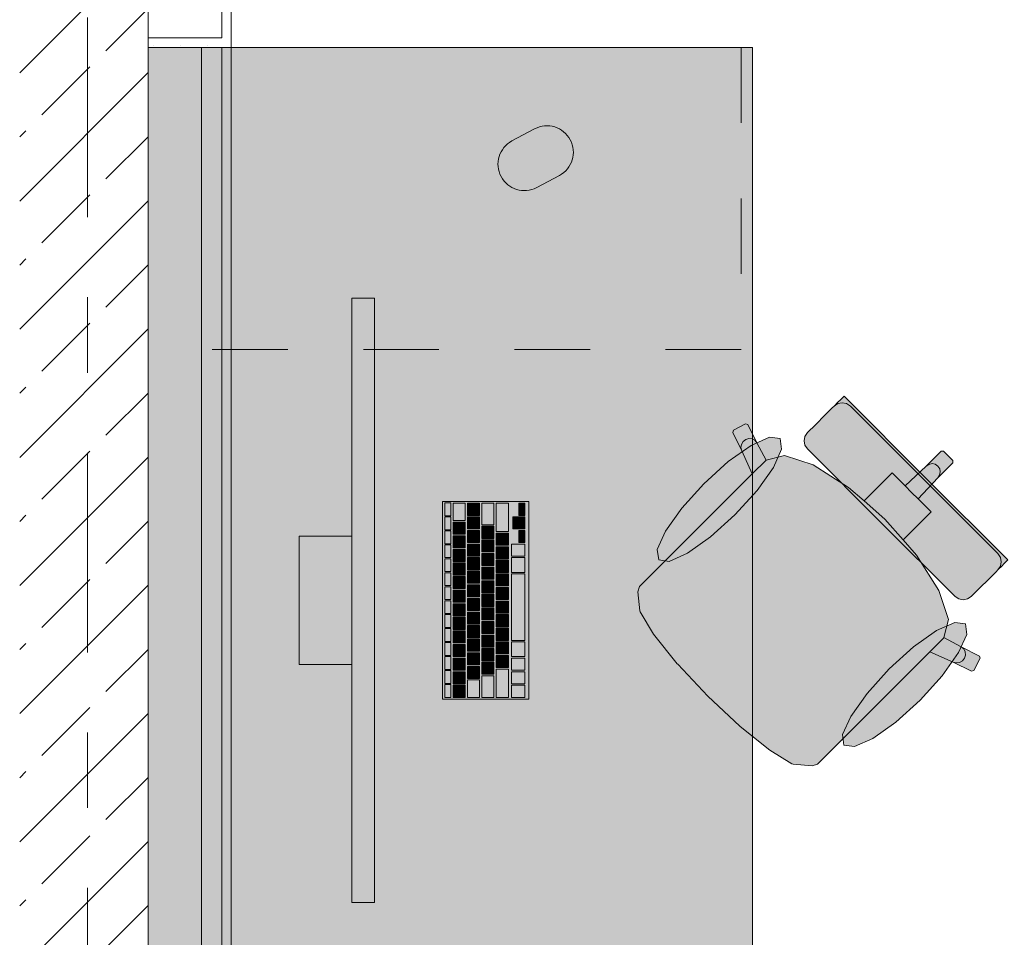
# Model space of a CAD drawing. Header units: metres. Extents: x -3.6 to 85.2, y -11 to 16.8.
# Tile 483 of 508: x 50.8 to 52.1, y 11.5 to 12.7. Entities that reach past the tile are written whole.
import ezdxf

# ---------------------------------------------------------------- set-up
doc = ezdxf.new("R2010")
doc.units = ezdxf.units.M
doc.header["$MEASUREMENT"] = 0
doc.linetypes.add('Strichlinie doppelt', pattern=[0.546806, 0.264583, -0.105833, 0.070556, -0.105833])
doc.linetypes.add('Strichlinie eng', pattern=[0.115, 0.075, -0.04])
for name, color, linetype in [('451 - Universal.Achsen Raster', 7, 'Continuous'), ('605 - Struktur.Wand Innen', 7, 'Continuous'), ('701 - Einrichtung.Möbel', 7, 'Continuous'), ('Neubau_606 - Struktur.Wand Innen Ausbau', 7, 'Continuous'), ('Neubau_653 - Abdeckung.TB Verkofferung', 7, 'Continuous')]:
    doc.layers.add(name, color=color, linetype=linetype)
pattern_1 = [(45, (0, 0), (-0.01767767, 0.01767767), [0, -0.025])]

msp = doc.modelspace()

# ---------------------------------------------------------------- hatches: boundary and pattern name
at = {"layer": '605 - Struktur.Wand Innen', "linetype": 'Continuous', "lineweight": 0, "true_color": 0x000000}
h = msp.add_hatch(dxfattribs=at)
h.set_pattern_fill('Beton__Stahlbeton_0001', color=18, style=0, pattern_type=2)
h.set_pattern_definition([(45, (0, 0), (-0.08485281, 0.08485281), []), (45, (-0.04243, 0.04243), (-0.08485281, 0.08485281), [0.09, -0.03])])
h.paths.add_polyline_path([(50.84, 8.5), (51.01, 8.5), (51.01, 13), (50.84, 13)])
at = {"layer": '701 - Einrichtung.Möbel', "linetype": 'Continuous', "lineweight": 0, "true_color": 0x3a3a3a}
for points in [[(51.01, 10.69), (53.21, 10.69), (53.21, 11.49), (51.81, 11.49), (51.81, 12.69), (51.01, 12.69)], [(51.5066, 12.5741), (51.4916, 12.5661, 0.994302), (51.5244, 12.5043), (51.5544, 12.5203, 1), (51.5216, 12.5821)], [(51.3099, 11.5578), (51.3099, 12.3578), (51.2799, 12.3578), (51.2799, 11.5578)], [(51.883, 12.1582), (51.9806, 12.0606), (52.0397, 12.1197), (51.9313, 12.2282), (51.926, 12.2229), (51.9236, 12.2205), (51.9181, 12.215), (51.9156, 12.2125), (51.9085, 12.2054), (51.8911, 12.188), (51.8853, 12.1822), (51.8829, 12.1798), (51.8796, 12.1749), (51.8784, 12.169), (51.8796, 12.1632)], [(51.6969, 12.0123), (51.6775, 11.9928), (51.6607, 11.9761), (51.6584, 11.9691), (51.6608, 11.9439), (51.6614, 11.9424), (51.6792, 11.913), (51.7106, 11.8739), (51.7111, 11.8733), (51.7509, 11.8309), (52.0691, 12.1491), (52.0629, 12.1553), (52.0597, 12.1552), (52.0398, 12.1353), (52.012, 12.1093), (51.9948, 12.1265), (51.9787, 12.1104), (51.9578, 12.0895), (51.9373, 12.1074), (51.8906, 12.137), (51.8523, 12.1497), (51.8284, 12.1436), (51.816, 12.1663), (51.804, 12.1907), (51.801, 12.1916), (51.7849, 12.1831), (51.7839, 12.1801), (51.7959, 12.1558), (51.8097, 12.1251)], [(51.7456, 12.1122), (51.7164, 12.0799), (51.6948, 12.0494), (51.6841, 12.0252), (51.6859, 12.0112), (51.6999, 12.0094), (51.724, 12.0201), (51.7546, 12.0417), (51.7869, 12.0709), (51.8161, 12.1032), (51.8377, 12.1338), (51.8484, 12.1579), (51.8466, 12.1719), (51.8326, 12.1737), (51.8085, 12.163), (51.7779, 12.1414)], [(51.9323, 11.7769), (52.045, 11.8897), (52.0758, 11.8759), (52.1001, 11.8639), (52.1031, 11.8649), (52.1116, 11.881), (52.1106, 11.884), (52.0863, 11.896), (52.0636, 11.9084), (52.0697, 11.9323), (52.057, 11.9706), (52.0274, 12.0174), (52.0095, 12.0378), (52.0304, 12.0587), (52.0465, 12.0749), (52.0293, 12.092), (52.0553, 12.1198), (52.0752, 12.1397), (52.0753, 12.1429), (52.0691, 12.1491), (51.7509, 11.8309), (51.7933, 11.7911), (51.7939, 11.7907), (51.833, 11.7592), (51.8624, 11.7414), (51.8639, 11.7408), (51.8891, 11.7384), (51.8961, 11.7407), (51.9128, 11.7575)], [(52.0782, 11.963), (52.0832, 11.9596), (52.089, 11.9585), (52.0949, 11.9596), (52.0998, 11.9629), (52.1022, 11.9653), (52.108, 11.9711), (52.1254, 11.9885), (52.1325, 11.9956), (52.135, 11.9981), (52.1405, 12.0036), (52.1429, 12.006), (52.1482, 12.0113), (52.0397, 12.1197), (51.9806, 12.0606)], [(51.5139, 11.8268), (51.5139, 12.0888), (51.3999, 12.0888), (51.3999, 11.8268)], [(51.4109, 12.0783), (51.4109, 12.0866), (51.4107, 12.0868), (51.4031, 12.0868), (51.4029, 12.0866), (51.4029, 12.07), (51.4031, 12.0698), (51.4107, 12.0698), (51.4109, 12.07)], [(51.4299, 12.0748), (51.4299, 12.0861), (51.4297, 12.0863), (51.4141, 12.0863), (51.4139, 12.0861), (51.4139, 12.0635), (51.4141, 12.0633), (51.4297, 12.0633), (51.4299, 12.0635)], [(51.4489, 12.0783), (51.4489, 12.0861), (51.4487, 12.0863), (51.4331, 12.0863), (51.4329, 12.0861), (51.4329, 12.0705), (51.4331, 12.0703), (51.4487, 12.0703), (51.4489, 12.0705)], [(51.4679, 12.0721), (51.4679, 12.0861), (51.4677, 12.0863), (51.4521, 12.0863), (51.4519, 12.0861), (51.4519, 12.058), (51.4521, 12.0578), (51.4677, 12.0578), (51.4679, 12.058)], [(51.4869, 12.0676), (51.4869, 12.0861), (51.4867, 12.0863), (51.4711, 12.0863), (51.4709, 12.0861), (51.4709, 12.049), (51.4711, 12.0488), (51.4867, 12.0488), (51.4869, 12.049)], [(51.5089, 12.0783), (51.5089, 12.0861), (51.5087, 12.0863), (51.5011, 12.0863), (51.5009, 12.0861), (51.5009, 12.0705), (51.5011, 12.0703), (51.5087, 12.0703), (51.5089, 12.0705)], [(51.4109, 12.0598), (51.4109, 12.0681), (51.4107, 12.0683), (51.4031, 12.0683), (51.4029, 12.0681), (51.4029, 12.0515), (51.4031, 12.0513), (51.4107, 12.0513), (51.4109, 12.0515)], [(51.4299, 12.0533), (51.4299, 12.0611), (51.4297, 12.0613), (51.4141, 12.0613), (51.4139, 12.0611), (51.4139, 12.0455), (51.4141, 12.0453), (51.4297, 12.0453), (51.4299, 12.0455)], [(51.4489, 12.0603), (51.4489, 12.0681), (51.4487, 12.0683), (51.4331, 12.0683), (51.4329, 12.0681), (51.4329, 12.0525), (51.4331, 12.0523), (51.4487, 12.0523), (51.4489, 12.0525)], [(51.5009, 12.0603), (51.5009, 12.0681), (51.5007, 12.0683), (51.4931, 12.0683), (51.4929, 12.0681), (51.4929, 12.0525), (51.4931, 12.0523), (51.5007, 12.0523), (51.5009, 12.0525)], [(51.5089, 12.0603), (51.5089, 12.0681), (51.5087, 12.0683), (51.5011, 12.0683), (51.5009, 12.0681), (51.5009, 12.0525), (51.5011, 12.0523), (51.5087, 12.0523), (51.5089, 12.0525)], [(51.4109, 12.0413), (51.4109, 12.0496), (51.4107, 12.0498), (51.4031, 12.0498), (51.4029, 12.0496), (51.4029, 12.033), (51.4031, 12.0328), (51.4107, 12.0328), (51.4109, 12.033)], [(51.4489, 12.0423), (51.4489, 12.0501), (51.4487, 12.0503), (51.4331, 12.0503), (51.4329, 12.0501), (51.4329, 12.0345), (51.4331, 12.0343), (51.4487, 12.0343), (51.4489, 12.0345)], [(51.4679, 12.0478), (51.4679, 12.0556), (51.4677, 12.0558), (51.4521, 12.0558), (51.4519, 12.0556), (51.4519, 12.04), (51.4521, 12.0398), (51.4677, 12.0398), (51.4679, 12.04)], [(51.4869, 12.0388), (51.4869, 12.0466), (51.4867, 12.0468), (51.4711, 12.0468), (51.4709, 12.0466), (51.4709, 12.031), (51.4711, 12.0308), (51.4867, 12.0308), (51.4869, 12.031)], [(51.5089, 12.0423), (51.5089, 12.0501), (51.5087, 12.0503), (51.5011, 12.0503), (51.5009, 12.0501), (51.5009, 12.0345), (51.5011, 12.0343), (51.5087, 12.0343), (51.5089, 12.0345)], [(51.2799, 12.0428), (51.2099, 12.0428), (51.2099, 11.8728), (51.2799, 11.8728)], [(51.4109, 12.0228), (51.4109, 12.0311), (51.4107, 12.0313), (51.4031, 12.0313), (51.4029, 12.0311), (51.4029, 12.0145), (51.4031, 12.0143), (51.4107, 12.0143), (51.4109, 12.0145)], [(51.4299, 12.0353), (51.4299, 12.0431), (51.4297, 12.0433), (51.4141, 12.0433), (51.4139, 12.0431), (51.4139, 12.0275), (51.4141, 12.0273), (51.4297, 12.0273), (51.4299, 12.0275)], [(51.4489, 12.0243), (51.4489, 12.0321), (51.4487, 12.0323), (51.4331, 12.0323), (51.4329, 12.0321), (51.4329, 12.0165), (51.4331, 12.0163), (51.4487, 12.0163), (51.4489, 12.0165)], [(51.4679, 12.0298), (51.4679, 12.0376), (51.4677, 12.0378), (51.4521, 12.0378), (51.4519, 12.0376), (51.4519, 12.022), (51.4521, 12.0218), (51.4677, 12.0218), (51.4679, 12.022)], [(51.5089, 12.0243), (51.5089, 12.0321), (51.5087, 12.0323), (51.4911, 12.0323), (51.4909, 12.0321), (51.4909, 12.0165), (51.4911, 12.0163), (51.5087, 12.0163), (51.5089, 12.0165)], [(51.4299, 12.0173), (51.4299, 12.0251), (51.4297, 12.0253), (51.4141, 12.0253), (51.4139, 12.0251), (51.4139, 12.0095), (51.4141, 12.0093), (51.4297, 12.0093), (51.4299, 12.0095)], [(51.4679, 12.0118), (51.4679, 12.0196), (51.4677, 12.0198), (51.4521, 12.0198), (51.4519, 12.0196), (51.4519, 12.004), (51.4521, 12.0038), (51.4677, 12.0038), (51.4679, 12.004)], [(51.4869, 12.0208), (51.4869, 12.0286), (51.4867, 12.0288), (51.4711, 12.0288), (51.4709, 12.0286), (51.4709, 12.013), (51.4711, 12.0128), (51.4867, 12.0128), (51.4869, 12.013)], [(51.4109, 12.0043), (51.4109, 12.0126), (51.4107, 12.0128), (51.4031, 12.0128), (51.4029, 12.0126), (51.4029, 11.996), (51.4031, 11.9958), (51.4107, 11.9958), (51.4109, 11.996)], [(51.4299, 11.9993), (51.4299, 12.0071), (51.4297, 12.0073), (51.4141, 12.0073), (51.4139, 12.0071), (51.4139, 11.9915), (51.4141, 11.9913), (51.4297, 11.9913), (51.4299, 11.9915)], [(51.4489, 12.0063), (51.4489, 12.0141), (51.4487, 12.0143), (51.4331, 12.0143), (51.4329, 12.0141), (51.4329, 11.9985), (51.4331, 11.9983), (51.4487, 11.9983), (51.4489, 11.9985)], [(51.4869, 12.0028), (51.4869, 12.0106), (51.4867, 12.0108), (51.4711, 12.0108), (51.4709, 12.0106), (51.4709, 11.995), (51.4711, 11.9948), (51.4867, 11.9948), (51.4869, 11.995)], [(51.5089, 12.0046), (51.5089, 12.0141), (51.5087, 12.0143), (51.4911, 12.0143), (51.4909, 12.0141), (51.4909, 11.995), (51.4911, 11.9948), (51.5087, 11.9948), (51.5089, 11.995)], [(51.4109, 11.9858), (51.4109, 11.9941), (51.4107, 11.9943), (51.4031, 11.9943), (51.4029, 11.9941), (51.4029, 11.9775), (51.4031, 11.9773), (51.4107, 11.9773), (51.4109, 11.9775)], [(51.4489, 11.9883), (51.4489, 11.9961), (51.4487, 11.9963), (51.4331, 11.9963), (51.4329, 11.9961), (51.4329, 11.9805), (51.4331, 11.9803), (51.4487, 11.9803), (51.4489, 11.9805)], [(51.4679, 11.9938), (51.4679, 12.0016), (51.4677, 12.0018), (51.4521, 12.0018), (51.4519, 12.0016), (51.4519, 11.986), (51.4521, 11.9858), (51.4677, 11.9858), (51.4679, 11.986)], [(51.4869, 11.9848), (51.4869, 11.9926), (51.4867, 11.9928), (51.4711, 11.9928), (51.4709, 11.9926), (51.4709, 11.977), (51.4711, 11.9768), (51.4867, 11.9768), (51.4869, 11.977)], [(51.5089, 11.9488), (51.5089, 11.9926), (51.5087, 11.9928), (51.4911, 11.9928), (51.4909, 11.9926), (51.4909, 11.905), (51.4911, 11.9048), (51.5087, 11.9048), (51.5089, 11.905)], [(51.4299, 11.9813), (51.4299, 11.9891), (51.4297, 11.9893), (51.4141, 11.9893), (51.4139, 11.9891), (51.4139, 11.9735), (51.4141, 11.9733), (51.4297, 11.9733), (51.4299, 11.9735)], [(51.4679, 11.9758), (51.4679, 11.9836), (51.4677, 11.9838), (51.4521, 11.9838), (51.4519, 11.9836), (51.4519, 11.968), (51.4521, 11.9678), (51.4677, 11.9678), (51.4679, 11.968)], [(51.4109, 11.9673), (51.4109, 11.9756), (51.4107, 11.9758), (51.4031, 11.9758), (51.4029, 11.9756), (51.4029, 11.959), (51.4031, 11.9588), (51.4107, 11.9588), (51.4109, 11.959)], [(51.4299, 11.9633), (51.4299, 11.9711), (51.4297, 11.9713), (51.4141, 11.9713), (51.4139, 11.9711), (51.4139, 11.9555), (51.4141, 11.9553), (51.4297, 11.9553), (51.4299, 11.9555)], [(51.4489, 11.9703), (51.4489, 11.9781), (51.4487, 11.9783), (51.4331, 11.9783), (51.4329, 11.9781), (51.4329, 11.9625), (51.4331, 11.9623), (51.4487, 11.9623), (51.4489, 11.9625)], [(51.4679, 11.9578), (51.4679, 11.9656), (51.4677, 11.9658), (51.4521, 11.9658), (51.4519, 11.9656), (51.4519, 11.95), (51.4521, 11.9498), (51.4677, 11.9498), (51.4679, 11.95)], [(51.4869, 11.9668), (51.4869, 11.9746), (51.4867, 11.9748), (51.4711, 11.9748), (51.4709, 11.9746), (51.4709, 11.959), (51.4711, 11.9588), (51.4867, 11.9588), (51.4869, 11.959)], [(51.4109, 11.9488), (51.4109, 11.9571), (51.4107, 11.9573), (51.4031, 11.9573), (51.4029, 11.9571), (51.4029, 11.9405), (51.4031, 11.9403), (51.4107, 11.9403), (51.4109, 11.9405)], [(51.4299, 11.9453), (51.4299, 11.9531), (51.4297, 11.9533), (51.4141, 11.9533), (51.4139, 11.9531), (51.4139, 11.9375), (51.4141, 11.9373), (51.4297, 11.9373), (51.4299, 11.9375)], [(51.4489, 11.9523), (51.4489, 11.9601), (51.4487, 11.9603), (51.4331, 11.9603), (51.4329, 11.9601), (51.4329, 11.9445), (51.4331, 11.9443), (51.4487, 11.9443), (51.4489, 11.9445)], [(51.4869, 11.9488), (51.4869, 11.9566), (51.4867, 11.9568), (51.4711, 11.9568), (51.4709, 11.9566), (51.4709, 11.941), (51.4711, 11.9408), (51.4867, 11.9408), (51.4869, 11.941)], [(51.4489, 11.9343), (51.4489, 11.9421), (51.4487, 11.9423), (51.4331, 11.9423), (51.4329, 11.9421), (51.4329, 11.9265), (51.4331, 11.9263), (51.4487, 11.9263), (51.4489, 11.9265)], [(51.4679, 11.9398), (51.4679, 11.9476), (51.4677, 11.9478), (51.4521, 11.9478), (51.4519, 11.9476), (51.4519, 11.932), (51.4521, 11.9318), (51.4677, 11.9318), (51.4679, 11.932)], [(51.4109, 11.9303), (51.4109, 11.9386), (51.4107, 11.9388), (51.4031, 11.9388), (51.4029, 11.9386), (51.4029, 11.922), (51.4031, 11.9218), (51.4107, 11.9218), (51.4109, 11.922)], [(51.4299, 11.9273), (51.4299, 11.9351), (51.4297, 11.9353), (51.4141, 11.9353), (51.4139, 11.9351), (51.4139, 11.9195), (51.4141, 11.9193), (51.4297, 11.9193), (51.4299, 11.9195)], [(51.4679, 11.9218), (51.4679, 11.9296), (51.4677, 11.9298), (51.4521, 11.9298), (51.4519, 11.9296), (51.4519, 11.914), (51.4521, 11.9138), (51.4677, 11.9138), (51.4679, 11.914)], [(51.4869, 11.9308), (51.4869, 11.9386), (51.4867, 11.9388), (51.4711, 11.9388), (51.4709, 11.9386), (51.4709, 11.923), (51.4711, 11.9228), (51.4867, 11.9228), (51.4869, 11.923)], [(52.0322, 11.8256), (52.0614, 11.8579), (52.083, 11.8885), (52.0937, 11.9126), (52.0919, 11.9266), (52.0779, 11.9284), (52.0538, 11.9177), (52.0232, 11.8961), (51.9909, 11.8669), (51.9617, 11.8346), (51.9401, 11.804), (51.9294, 11.7799), (51.9312, 11.7659), (51.9452, 11.7641), (51.9694, 11.7748), (51.9999, 11.7964)], [(51.4109, 11.9118), (51.4109, 11.9201), (51.4107, 11.9203), (51.4031, 11.9203), (51.4029, 11.9201), (51.4029, 11.9035), (51.4031, 11.9033), (51.4107, 11.9033), (51.4109, 11.9035)], [(51.4299, 11.9093), (51.4299, 11.9171), (51.4297, 11.9173), (51.4141, 11.9173), (51.4139, 11.9171), (51.4139, 11.9015), (51.4141, 11.9013), (51.4297, 11.9013), (51.4299, 11.9015)], [(51.4489, 11.9163), (51.4489, 11.9241), (51.4487, 11.9243), (51.4331, 11.9243), (51.4329, 11.9241), (51.4329, 11.9085), (51.4331, 11.9083), (51.4487, 11.9083), (51.4489, 11.9085)], [(51.4869, 11.9128), (51.4869, 11.9206), (51.4867, 11.9208), (51.4711, 11.9208), (51.4709, 11.9206), (51.4709, 11.905), (51.4711, 11.9048), (51.4867, 11.9048), (51.4869, 11.905)], [(51.4109, 11.8933), (51.4109, 11.9016), (51.4107, 11.9018), (51.4031, 11.9018), (51.4029, 11.9016), (51.4029, 11.885), (51.4031, 11.8848), (51.4107, 11.8848), (51.4109, 11.885)], [(51.4489, 11.8983), (51.4489, 11.9061), (51.4487, 11.9063), (51.4331, 11.9063), (51.4329, 11.9061), (51.4329, 11.8905), (51.4331, 11.8903), (51.4487, 11.8903), (51.4489, 11.8905)], [(51.4679, 11.9038), (51.4679, 11.9116), (51.4677, 11.9118), (51.4521, 11.9118), (51.4519, 11.9116), (51.4519, 11.896), (51.4521, 11.8958), (51.4677, 11.8958), (51.4679, 11.896)], [(51.4869, 11.8948), (51.4869, 11.9026), (51.4867, 11.9028), (51.4711, 11.9028), (51.4709, 11.9026), (51.4709, 11.887), (51.4711, 11.8868), (51.4867, 11.8868), (51.4869, 11.887)], [(51.5089, 11.8931), (51.5089, 11.9026), (51.5087, 11.9028), (51.4911, 11.9028), (51.4909, 11.9026), (51.4909, 11.8835), (51.4911, 11.8833), (51.5087, 11.8833), (51.5089, 11.8835)], [(51.4299, 11.8913), (51.4299, 11.8991), (51.4297, 11.8993), (51.4141, 11.8993), (51.4139, 11.8991), (51.4139, 11.8835), (51.4141, 11.8833), (51.4297, 11.8833), (51.4299, 11.8835)], [(51.4489, 11.8803), (51.4489, 11.8881), (51.4487, 11.8883), (51.4331, 11.8883), (51.4329, 11.8881), (51.4329, 11.8725), (51.4331, 11.8723), (51.4487, 11.8723), (51.4489, 11.8725)], [(51.4679, 11.8858), (51.4679, 11.8936), (51.4677, 11.8938), (51.4521, 11.8938), (51.4519, 11.8936), (51.4519, 11.878), (51.4521, 11.8778), (51.4677, 11.8778), (51.4679, 11.878)], [(51.4109, 11.8748), (51.4109, 11.8831), (51.4107, 11.8833), (51.4031, 11.8833), (51.4029, 11.8831), (51.4029, 11.8665), (51.4031, 11.8663), (51.4107, 11.8663), (51.4109, 11.8665)], [(51.4299, 11.8733), (51.4299, 11.8811), (51.4297, 11.8813), (51.4141, 11.8813), (51.4139, 11.8811), (51.4139, 11.8655), (51.4141, 11.8653), (51.4297, 11.8653), (51.4299, 11.8655)], [(51.4679, 11.8678), (51.4679, 11.8756), (51.4677, 11.8758), (51.4521, 11.8758), (51.4519, 11.8756), (51.4519, 11.86), (51.4521, 11.8598), (51.4677, 11.8598), (51.4679, 11.86)], [(51.4869, 11.8768), (51.4869, 11.8846), (51.4867, 11.8848), (51.4711, 11.8848), (51.4709, 11.8846), (51.4709, 11.869), (51.4711, 11.8688), (51.4867, 11.8688), (51.4869, 11.869)], [(51.5089, 11.8733), (51.5089, 11.8811), (51.5087, 11.8813), (51.4911, 11.8813), (51.4909, 11.8811), (51.4909, 11.8655), (51.4911, 11.8653), (51.5087, 11.8653), (51.5089, 11.8655)], [(51.4109, 11.8563), (51.4109, 11.8646), (51.4107, 11.8648), (51.4031, 11.8648), (51.4029, 11.8646), (51.4029, 11.848), (51.4031, 11.8478), (51.4107, 11.8478), (51.4109, 11.848)], [(51.4299, 11.8553), (51.4299, 11.8631), (51.4297, 11.8633), (51.4141, 11.8633), (51.4139, 11.8631), (51.4139, 11.8475), (51.4141, 11.8473), (51.4297, 11.8473), (51.4299, 11.8475)], [(51.4489, 11.8623), (51.4489, 11.8701), (51.4487, 11.8703), (51.4331, 11.8703), (51.4329, 11.8701), (51.4329, 11.8545), (51.4331, 11.8543), (51.4487, 11.8543), (51.4489, 11.8545)], [(51.4869, 11.8481), (51.4869, 11.8666), (51.4867, 11.8668), (51.4711, 11.8668), (51.4709, 11.8666), (51.4709, 11.8295), (51.4711, 11.8293), (51.4867, 11.8293), (51.4869, 11.8295)], [(51.5089, 11.8553), (51.5089, 11.8631), (51.5087, 11.8633), (51.4911, 11.8633), (51.4909, 11.8631), (51.4909, 11.8475), (51.4911, 11.8473), (51.5087, 11.8473), (51.5089, 11.8475)], [(51.4489, 11.8408), (51.4489, 11.8521), (51.4487, 11.8523), (51.4331, 11.8523), (51.4329, 11.8521), (51.4329, 11.8295), (51.4331, 11.8293), (51.4487, 11.8293), (51.4489, 11.8295)], [(51.4679, 11.8436), (51.4679, 11.8576), (51.4677, 11.8578), (51.4521, 11.8578), (51.4519, 11.8576), (51.4519, 11.8295), (51.4521, 11.8293), (51.4677, 11.8293), (51.4679, 11.8295)], [(51.4109, 11.8378), (51.4109, 11.8461), (51.4107, 11.8463), (51.4031, 11.8463), (51.4029, 11.8461), (51.4029, 11.8295), (51.4031, 11.8293), (51.4107, 11.8293), (51.4109, 11.8295)], [(51.4299, 11.8373), (51.4299, 11.8451), (51.4297, 11.8453), (51.4141, 11.8453), (51.4139, 11.8451), (51.4139, 11.8295), (51.4141, 11.8293), (51.4297, 11.8293), (51.4299, 11.8295)], [(51.5089, 11.8373), (51.5089, 11.8451), (51.5087, 11.8453), (51.4911, 11.8453), (51.4909, 11.8451), (51.4909, 11.8295), (51.4911, 11.8293), (51.5087, 11.8293), (51.5089, 11.8295)]]:
    msp.add_hatch(color=250, dxfattribs=at).paths.add_polyline_path(points)
at = {"layer": 'Neubau_606 - Struktur.Wand Innen Ausbau', "linetype": 'Continuous', "lineweight": 0, "true_color": 0x000000}
h = msp.add_hatch(dxfattribs=at)
h.set_pattern_fill('Gips_0001', color=18, style=0, pattern_type=2)
h.set_pattern_definition(pattern_1)
h.paths.add_polyline_path([(51.12, 12.7025), (51.12, 13.445), (51.1075, 13.445), (51.1075, 12.7025)])
h = msp.add_hatch(dxfattribs=at)
h.set_pattern_fill('Gips_0001', color=18, style=0, pattern_type=2)
h.set_pattern_definition(pattern_1)
h.paths.add_polyline_path([(51.1075, 12.7025), (51.01, 12.7025), (51.01, 12.69), (51.1075, 12.69)])
h = msp.add_hatch(dxfattribs=at)
h.set_pattern_fill('Gips_0001', color=18, style=0, pattern_type=2)
h.set_pattern_definition(pattern_1)
h.paths.add_polyline_path([(51.1075, 12.7025), (51.1075, 12.69), (51.12, 12.69)])
h = msp.add_hatch(dxfattribs=at)
h.set_pattern_fill('Gips_0001', color=18, style=0, pattern_type=2)
h.set_pattern_definition(pattern_1)
h.paths.add_polyline_path([(51.1075, 12.7025), (51.12, 12.69), (51.12, 12.7025)])
at = {"layer": 'Neubau_653 - Abdeckung.TB Verkofferung', "linetype": 'Continuous', "lineweight": 0, "true_color": 0x000000}
h = msp.add_hatch(dxfattribs=at)
h.set_pattern_fill('Gips_0001', color=18, style=0, pattern_type=2)
h.set_pattern_definition(pattern_1)
h.paths.add_polyline_path([(51.12, 8.6495), (51.12, 12.69), (51.1075, 12.69), (51.1075, 8.6495)])

# ---------------------------------------------------------------- linework, layer by layer
at = {"layer": '451 - Universal.Achsen Raster', "color": 160, "linetype": 'Strichlinie doppelt', "lineweight": 9, "true_color": 0x3232ff}
msp.add_line((50.93, -10.585), (50.93, 16.355), dxfattribs=at)
at = {"layer": '605 - Struktur.Wand Innen', "color": 7, "linetype": 'Continuous', "lineweight": 18, "flags": 128}
msp.add_lwpolyline([(51.01, 8.5), (51.01, 13)], dxfattribs=at)
at = {"layer": '701 - Einrichtung.Möbel', "color": 7, "linetype": 'Strichlinie eng', "lineweight": 5, "true_color": 0xebebeb}
for p, q in [((51.795, 12.69), (51.795, 12.29)), ((51.795, 12.29), (51.01, 12.29))]:
    msp.add_line(p, q, dxfattribs=at)
at = {"layer": '701 - Einrichtung.Möbel', "color": 7, "linetype": 'Continuous', "lineweight": 5, "true_color": 0xebebeb}
for p, q in [((51.926, 12.2229), (51.9313, 12.2282)), ((51.9313, 12.2282), (52.0397, 12.1197)), ((51.9156, 12.2125), (51.9181, 12.215)), ((51.9181, 12.215), (51.9236, 12.2205)), ((51.923, 12.2183), (51.9181, 12.215)), ((51.9289, 12.2194), (51.923, 12.2183)), ((51.9236, 12.2205), (51.926, 12.2229)), ((51.9347, 12.2182), (51.9289, 12.2194)), ((51.9397, 12.2149), (51.9347, 12.2182)), ((52.0373, 12.1173), (51.9397, 12.2149)), ((51.8911, 12.188), (51.9085, 12.2054)), ((51.9085, 12.2054), (51.9156, 12.2125)), ((51.7849, 12.1831), (51.801, 12.1916)), ((51.801, 12.1916), (51.804, 12.1907)), ((51.804, 12.1907), (51.816, 12.1663)), ((51.8853, 12.1822), (51.8911, 12.188)), ((51.7839, 12.1801), (51.7849, 12.1831)), ((51.7959, 12.1558), (51.7839, 12.1801)), ((51.8784, 12.169), (51.8796, 12.1749)), ((51.8796, 12.1749), (51.8829, 12.1798)), ((51.8829, 12.1798), (51.8853, 12.1822)), ((51.7948, 12.16), (51.7954, 12.1643)), ((51.7954, 12.1643), (51.7976, 12.1681)), ((51.7976, 12.1681), (51.8011, 12.1709)), ((51.8011, 12.1709), (51.8053, 12.1722)), ((51.8053, 12.1722), (51.8096, 12.1718)), ((51.8096, 12.1718), (51.8134, 12.1697)), ((51.8134, 12.1697), (51.816, 12.1663)), ((51.816, 12.1663), (51.8284, 12.1436)), ((51.8796, 12.1632), (51.8784, 12.169)), ((51.883, 12.1582), (51.8796, 12.1632)), ((51.7959, 12.1558), (51.7948, 12.16)), ((51.8097, 12.1251), (51.7959, 12.1558)), ((51.8284, 12.1436), (51.8523, 12.1497)), ((51.8523, 12.1497), (51.8906, 12.137)), ((51.9806, 12.0606), (51.883, 12.1582)), ((52.0398, 12.1353), (52.0597, 12.1552)), ((52.0597, 12.1552), (52.0629, 12.1553)), ((52.0629, 12.1553), (52.0691, 12.1491)), ((52.0753, 12.1429), (52.0691, 12.1491)), ((51.8282, 12.1435), (51.8097, 12.1251)), ((51.8282, 12.1435), (51.8284, 12.1436)), ((51.8906, 12.137), (51.9373, 12.1074)), ((52.012, 12.1093), (52.0398, 12.1353)), ((52.0398, 12.1353), (52.0435, 12.1378)), ((52.0435, 12.1378), (52.0478, 12.1388)), ((52.0478, 12.1388), (52.0521, 12.138)), ((52.0521, 12.138), (52.0556, 12.1356)), ((52.0553, 12.1198), (52.0752, 12.1397)), ((52.058, 12.1321), (52.0556, 12.1356)), ((52.0752, 12.1397), (52.0753, 12.1429)), ((51.6969, 12.0123), (51.8097, 12.1251)), ((51.9787, 12.1104), (51.9948, 12.1265)), ((51.9948, 12.1265), (52.012, 12.1093)), ((52.0553, 12.1198), (52.0578, 12.1235)), ((52.0578, 12.1235), (52.0587, 12.1278)), ((52.0587, 12.1278), (52.058, 12.1321)), ((51.9578, 12.0895), (51.9787, 12.1104)), ((52.012, 12.1093), (52.0207, 12.1007)), ((52.0293, 12.092), (52.0553, 12.1198)), ((52.0373, 12.1173), (52.1349, 12.0197)), ((52.1482, 12.0113), (52.0397, 12.1197)), ((51.9373, 12.1074), (51.9578, 12.0895)), ((52.0293, 12.092), (52.0207, 12.1007)), ((51.9578, 12.0895), (51.9854, 12.0654)), ((52.0465, 12.0749), (52.0293, 12.092)), ((52.0304, 12.0587), (52.0465, 12.0749)), ((51.9806, 12.0606), (52.0782, 11.963)), ((52.0095, 12.0378), (51.9854, 12.0654)), ((52.0095, 12.0378), (52.0304, 12.0587)), ((52.0274, 12.0174), (52.0095, 12.0378)), ((52.1349, 12.0197), (52.1382, 12.0147)), ((51.6775, 11.9928), (51.6969, 12.0123)), ((52.057, 11.9706), (52.0274, 12.0174)), ((52.1382, 12.0147), (52.1394, 12.0089)), ((52.1394, 12.0089), (52.1383, 12.003)), ((52.1405, 12.0036), (52.1429, 12.006)), ((52.1429, 12.006), (52.1482, 12.0113)), ((51.6607, 11.9761), (51.6775, 11.9928)), ((52.1254, 11.9885), (52.1325, 11.9956)), ((52.1325, 11.9956), (52.135, 11.9981)), ((52.135, 11.9981), (52.1405, 12.0036)), ((52.1383, 12.003), (52.135, 11.9981)), ((52.108, 11.9711), (52.1254, 11.9885)), ((51.6584, 11.9691), (51.6607, 11.9761)), ((51.6608, 11.9439), (51.6584, 11.9691)), ((52.0697, 11.9323), (52.057, 11.9706)), ((52.1022, 11.9653), (52.108, 11.9711)), ((52.0782, 11.963), (52.0832, 11.9596)), ((52.0832, 11.9596), (52.089, 11.9585)), ((52.089, 11.9585), (52.0949, 11.9596)), ((52.0949, 11.9596), (52.0998, 11.9629)), ((52.0998, 11.9629), (52.1022, 11.9653)), ((51.6614, 11.9424), (51.6608, 11.9439)), ((51.6792, 11.913), (51.6614, 11.9424)), ((52.0636, 11.9084), (52.0697, 11.9323)), ((51.7106, 11.8739), (51.6792, 11.913)), ((52.0635, 11.9082), (52.045, 11.8897)), ((52.0635, 11.9082), (52.0636, 11.9084)), ((52.0863, 11.896), (52.0636, 11.9084)), ((51.9323, 11.7769), (52.045, 11.8897)), ((52.045, 11.8897), (52.0758, 11.8759)), ((52.0897, 11.8934), (52.0863, 11.896)), ((52.1106, 11.884), (52.0863, 11.896)), ((52.0918, 11.8897), (52.0897, 11.8934)), ((52.0922, 11.8853), (52.0918, 11.8897)), ((52.0758, 11.8759), (52.0799, 11.8748)), ((52.0758, 11.8759), (52.1001, 11.8639)), ((52.0799, 11.8748), (52.0843, 11.8754)), ((52.0843, 11.8754), (52.0881, 11.8776)), ((52.0881, 11.8776), (52.0909, 11.8811)), ((52.0909, 11.8811), (52.0922, 11.8853)), ((52.1031, 11.8649), (52.1116, 11.881)), ((52.1116, 11.881), (52.1106, 11.884)), ((51.7111, 11.8733), (51.7106, 11.8739)), ((51.7509, 11.8309), (51.7111, 11.8733)), ((52.1001, 11.8639), (52.1031, 11.8649)), ((51.7509, 11.8309), (51.7933, 11.7911)), ((51.7933, 11.7911), (51.7939, 11.7907)), ((51.7939, 11.7907), (51.833, 11.7592)), ((51.9128, 11.7575), (51.9323, 11.7769)), ((51.833, 11.7592), (51.8624, 11.7414)), ((51.8961, 11.7407), (51.9128, 11.7575)), ((51.8624, 11.7414), (51.8639, 11.7408)), ((51.8639, 11.7408), (51.8891, 11.7384)), ((51.8891, 11.7384), (51.8961, 11.7407))]:
    msp.add_line(p, q, dxfattribs=at)
at = {"layer": '701 - Einrichtung.Möbel', "color": 7, "linetype": 'Continuous', "lineweight": 5, "true_color": 0xebebeb, "flags": 128}
for points in [[(51.01, 10.69), (51.01, 12.69), (51.81, 12.69), (51.81, 11.49), (53.21, 11.49), (53.21, 10.69)], [(51.3099, 11.5578), (51.3099, 12.3578), (51.2799, 12.3578), (51.2799, 11.5578)], [(51.7456, 12.1122), (51.7779, 12.1414), (51.8085, 12.163), (51.8326, 12.1737), (51.8466, 12.1719), (51.8484, 12.1579), (51.8377, 12.1338), (51.8161, 12.1032), (51.7869, 12.0709), (51.7546, 12.0417), (51.724, 12.0201), (51.6999, 12.0094), (51.6859, 12.0112), (51.6841, 12.0252), (51.6948, 12.0494), (51.7164, 12.0799)], [(51.5139, 11.8268), (51.5139, 12.0888), (51.3999, 12.0888), (51.3999, 11.8268)], [(51.4109, 12.0783), (51.4109, 12.0866), (51.4107, 12.0868), (51.4031, 12.0868), (51.4029, 12.0866), (51.4029, 12.07), (51.4031, 12.0698), (51.4107, 12.0698), (51.4109, 12.07)], [(51.4299, 12.0748), (51.4299, 12.0861), (51.4297, 12.0863), (51.4141, 12.0863), (51.4139, 12.0861), (51.4139, 12.0635), (51.4141, 12.0633), (51.4297, 12.0633), (51.4299, 12.0635)], [(51.4489, 12.0783), (51.4489, 12.0861), (51.4487, 12.0863), (51.4331, 12.0863), (51.4329, 12.0861), (51.4329, 12.0705), (51.4331, 12.0703), (51.4487, 12.0703), (51.4489, 12.0705)], [(51.4679, 12.0721), (51.4679, 12.0861), (51.4677, 12.0863), (51.4521, 12.0863), (51.4519, 12.0861), (51.4519, 12.058), (51.4521, 12.0578), (51.4677, 12.0578), (51.4679, 12.058)], [(51.4869, 12.0676), (51.4869, 12.0861), (51.4867, 12.0863), (51.4711, 12.0863), (51.4709, 12.0861), (51.4709, 12.049), (51.4711, 12.0488), (51.4867, 12.0488), (51.4869, 12.049)], [(51.5089, 12.0783), (51.5089, 12.0861), (51.5087, 12.0863), (51.5011, 12.0863), (51.5009, 12.0861), (51.5009, 12.0705), (51.5011, 12.0703), (51.5087, 12.0703), (51.5089, 12.0705)], [(51.4109, 12.0598), (51.4109, 12.0681), (51.4107, 12.0683), (51.4031, 12.0683), (51.4029, 12.0681), (51.4029, 12.0515), (51.4031, 12.0513), (51.4107, 12.0513), (51.4109, 12.0515)], [(51.4299, 12.0533), (51.4299, 12.0611), (51.4297, 12.0613), (51.4141, 12.0613), (51.4139, 12.0611), (51.4139, 12.0455), (51.4141, 12.0453), (51.4297, 12.0453), (51.4299, 12.0455)], [(51.4489, 12.0603), (51.4489, 12.0681), (51.4487, 12.0683), (51.4331, 12.0683), (51.4329, 12.0681), (51.4329, 12.0525), (51.4331, 12.0523), (51.4487, 12.0523), (51.4489, 12.0525)], [(51.5009, 12.0603), (51.5009, 12.0681), (51.5007, 12.0683), (51.4931, 12.0683), (51.4929, 12.0681), (51.4929, 12.0525), (51.4931, 12.0523), (51.5007, 12.0523), (51.5009, 12.0525)], [(51.5089, 12.0603), (51.5089, 12.0681), (51.5087, 12.0683), (51.5011, 12.0683), (51.5009, 12.0681), (51.5009, 12.0525), (51.5011, 12.0523), (51.5087, 12.0523), (51.5089, 12.0525)], [(51.4109, 12.0413), (51.4109, 12.0496), (51.4107, 12.0498), (51.4031, 12.0498), (51.4029, 12.0496), (51.4029, 12.033), (51.4031, 12.0328), (51.4107, 12.0328), (51.4109, 12.033)], [(51.4489, 12.0423), (51.4489, 12.0501), (51.4487, 12.0503), (51.4331, 12.0503), (51.4329, 12.0501), (51.4329, 12.0345), (51.4331, 12.0343), (51.4487, 12.0343), (51.4489, 12.0345)], [(51.4679, 12.0478), (51.4679, 12.0556), (51.4677, 12.0558), (51.4521, 12.0558), (51.4519, 12.0556), (51.4519, 12.04), (51.4521, 12.0398), (51.4677, 12.0398), (51.4679, 12.04)], [(51.4869, 12.0388), (51.4869, 12.0466), (51.4867, 12.0468), (51.4711, 12.0468), (51.4709, 12.0466), (51.4709, 12.031), (51.4711, 12.0308), (51.4867, 12.0308), (51.4869, 12.031)], [(51.5089, 12.0423), (51.5089, 12.0501), (51.5087, 12.0503), (51.5011, 12.0503), (51.5009, 12.0501), (51.5009, 12.0345), (51.5011, 12.0343), (51.5087, 12.0343), (51.5089, 12.0345)], [(51.2799, 12.0428), (51.2099, 12.0428), (51.2099, 11.8728), (51.2799, 11.8728)], [(51.4109, 12.0228), (51.4109, 12.0311), (51.4107, 12.0313), (51.4031, 12.0313), (51.4029, 12.0311), (51.4029, 12.0145), (51.4031, 12.0143), (51.4107, 12.0143), (51.4109, 12.0145)], [(51.4299, 12.0353), (51.4299, 12.0431), (51.4297, 12.0433), (51.4141, 12.0433), (51.4139, 12.0431), (51.4139, 12.0275), (51.4141, 12.0273), (51.4297, 12.0273), (51.4299, 12.0275)], [(51.4489, 12.0243), (51.4489, 12.0321), (51.4487, 12.0323), (51.4331, 12.0323), (51.4329, 12.0321), (51.4329, 12.0165), (51.4331, 12.0163), (51.4487, 12.0163), (51.4489, 12.0165)], [(51.4679, 12.0298), (51.4679, 12.0376), (51.4677, 12.0378), (51.4521, 12.0378), (51.4519, 12.0376), (51.4519, 12.022), (51.4521, 12.0218), (51.4677, 12.0218), (51.4679, 12.022)], [(51.5089, 12.0243), (51.5089, 12.0321), (51.5087, 12.0323), (51.4911, 12.0323), (51.4909, 12.0321), (51.4909, 12.0165), (51.4911, 12.0163), (51.5087, 12.0163), (51.5089, 12.0165)], [(51.4299, 12.0173), (51.4299, 12.0251), (51.4297, 12.0253), (51.4141, 12.0253), (51.4139, 12.0251), (51.4139, 12.0095), (51.4141, 12.0093), (51.4297, 12.0093), (51.4299, 12.0095)], [(51.4679, 12.0118), (51.4679, 12.0196), (51.4677, 12.0198), (51.4521, 12.0198), (51.4519, 12.0196), (51.4519, 12.004), (51.4521, 12.0038), (51.4677, 12.0038), (51.4679, 12.004)], [(51.4869, 12.0208), (51.4869, 12.0286), (51.4867, 12.0288), (51.4711, 12.0288), (51.4709, 12.0286), (51.4709, 12.013), (51.4711, 12.0128), (51.4867, 12.0128), (51.4869, 12.013)], [(51.4109, 12.0043), (51.4109, 12.0126), (51.4107, 12.0128), (51.4031, 12.0128), (51.4029, 12.0126), (51.4029, 11.996), (51.4031, 11.9958), (51.4107, 11.9958), (51.4109, 11.996)], [(51.4299, 11.9993), (51.4299, 12.0071), (51.4297, 12.0073), (51.4141, 12.0073), (51.4139, 12.0071), (51.4139, 11.9915), (51.4141, 11.9913), (51.4297, 11.9913), (51.4299, 11.9915)], [(51.4489, 12.0063), (51.4489, 12.0141), (51.4487, 12.0143), (51.4331, 12.0143), (51.4329, 12.0141), (51.4329, 11.9985), (51.4331, 11.9983), (51.4487, 11.9983), (51.4489, 11.9985)], [(51.4869, 12.0028), (51.4869, 12.0106), (51.4867, 12.0108), (51.4711, 12.0108), (51.4709, 12.0106), (51.4709, 11.995), (51.4711, 11.9948), (51.4867, 11.9948), (51.4869, 11.995)], [(51.5089, 12.0046), (51.5089, 12.0141), (51.5087, 12.0143), (51.4911, 12.0143), (51.4909, 12.0141), (51.4909, 11.995), (51.4911, 11.9948), (51.5087, 11.9948), (51.5089, 11.995)], [(51.4109, 11.9858), (51.4109, 11.9941), (51.4107, 11.9943), (51.4031, 11.9943), (51.4029, 11.9941), (51.4029, 11.9775), (51.4031, 11.9773), (51.4107, 11.9773), (51.4109, 11.9775)], [(51.4489, 11.9883), (51.4489, 11.9961), (51.4487, 11.9963), (51.4331, 11.9963), (51.4329, 11.9961), (51.4329, 11.9805), (51.4331, 11.9803), (51.4487, 11.9803), (51.4489, 11.9805)], [(51.4679, 11.9938), (51.4679, 12.0016), (51.4677, 12.0018), (51.4521, 12.0018), (51.4519, 12.0016), (51.4519, 11.986), (51.4521, 11.9858), (51.4677, 11.9858), (51.4679, 11.986)], [(51.4869, 11.9848), (51.4869, 11.9926), (51.4867, 11.9928), (51.4711, 11.9928), (51.4709, 11.9926), (51.4709, 11.977), (51.4711, 11.9768), (51.4867, 11.9768), (51.4869, 11.977)], [(51.5089, 11.9488), (51.5089, 11.9926), (51.5087, 11.9928), (51.4911, 11.9928), (51.4909, 11.9926), (51.4909, 11.905), (51.4911, 11.9048), (51.5087, 11.9048), (51.5089, 11.905)], [(51.4299, 11.9813), (51.4299, 11.9891), (51.4297, 11.9893), (51.4141, 11.9893), (51.4139, 11.9891), (51.4139, 11.9735), (51.4141, 11.9733), (51.4297, 11.9733), (51.4299, 11.9735)], [(51.4679, 11.9758), (51.4679, 11.9836), (51.4677, 11.9838), (51.4521, 11.9838), (51.4519, 11.9836), (51.4519, 11.968), (51.4521, 11.9678), (51.4677, 11.9678), (51.4679, 11.968)], [(51.4109, 11.9673), (51.4109, 11.9756), (51.4107, 11.9758), (51.4031, 11.9758), (51.4029, 11.9756), (51.4029, 11.959), (51.4031, 11.9588), (51.4107, 11.9588), (51.4109, 11.959)], [(51.4299, 11.9633), (51.4299, 11.9711), (51.4297, 11.9713), (51.4141, 11.9713), (51.4139, 11.9711), (51.4139, 11.9555), (51.4141, 11.9553), (51.4297, 11.9553), (51.4299, 11.9555)], [(51.4489, 11.9703), (51.4489, 11.9781), (51.4487, 11.9783), (51.4331, 11.9783), (51.4329, 11.9781), (51.4329, 11.9625), (51.4331, 11.9623), (51.4487, 11.9623), (51.4489, 11.9625)], [(51.4679, 11.9578), (51.4679, 11.9656), (51.4677, 11.9658), (51.4521, 11.9658), (51.4519, 11.9656), (51.4519, 11.95), (51.4521, 11.9498), (51.4677, 11.9498), (51.4679, 11.95)], [(51.4869, 11.9668), (51.4869, 11.9746), (51.4867, 11.9748), (51.4711, 11.9748), (51.4709, 11.9746), (51.4709, 11.959), (51.4711, 11.9588), (51.4867, 11.9588), (51.4869, 11.959)], [(51.4109, 11.9488), (51.4109, 11.9571), (51.4107, 11.9573), (51.4031, 11.9573), (51.4029, 11.9571), (51.4029, 11.9405), (51.4031, 11.9403), (51.4107, 11.9403), (51.4109, 11.9405)], [(51.4299, 11.9453), (51.4299, 11.9531), (51.4297, 11.9533), (51.4141, 11.9533), (51.4139, 11.9531), (51.4139, 11.9375), (51.4141, 11.9373), (51.4297, 11.9373), (51.4299, 11.9375)], [(51.4489, 11.9523), (51.4489, 11.9601), (51.4487, 11.9603), (51.4331, 11.9603), (51.4329, 11.9601), (51.4329, 11.9445), (51.4331, 11.9443), (51.4487, 11.9443), (51.4489, 11.9445)], [(51.4869, 11.9488), (51.4869, 11.9566), (51.4867, 11.9568), (51.4711, 11.9568), (51.4709, 11.9566), (51.4709, 11.941), (51.4711, 11.9408), (51.4867, 11.9408), (51.4869, 11.941)], [(51.4489, 11.9343), (51.4489, 11.9421), (51.4487, 11.9423), (51.4331, 11.9423), (51.4329, 11.9421), (51.4329, 11.9265), (51.4331, 11.9263), (51.4487, 11.9263), (51.4489, 11.9265)], [(51.4679, 11.9398), (51.4679, 11.9476), (51.4677, 11.9478), (51.4521, 11.9478), (51.4519, 11.9476), (51.4519, 11.932), (51.4521, 11.9318), (51.4677, 11.9318), (51.4679, 11.932)], [(51.4109, 11.9303), (51.4109, 11.9386), (51.4107, 11.9388), (51.4031, 11.9388), (51.4029, 11.9386), (51.4029, 11.922), (51.4031, 11.9218), (51.4107, 11.9218), (51.4109, 11.922)], [(51.4299, 11.9273), (51.4299, 11.9351), (51.4297, 11.9353), (51.4141, 11.9353), (51.4139, 11.9351), (51.4139, 11.9195), (51.4141, 11.9193), (51.4297, 11.9193), (51.4299, 11.9195)], [(51.4679, 11.9218), (51.4679, 11.9296), (51.4677, 11.9298), (51.4521, 11.9298), (51.4519, 11.9296), (51.4519, 11.914), (51.4521, 11.9138), (51.4677, 11.9138), (51.4679, 11.914)], [(51.4869, 11.9308), (51.4869, 11.9386), (51.4867, 11.9388), (51.4711, 11.9388), (51.4709, 11.9386), (51.4709, 11.923), (51.4711, 11.9228), (51.4867, 11.9228), (51.4869, 11.923)], [(52.0322, 11.8256), (52.0614, 11.8579), (52.083, 11.8885), (52.0937, 11.9126), (52.0919, 11.9266), (52.0779, 11.9284), (52.0538, 11.9177), (52.0232, 11.8961), (51.9909, 11.8669), (51.9617, 11.8346), (51.9401, 11.804), (51.9294, 11.7799), (51.9312, 11.7659), (51.9452, 11.7641), (51.9694, 11.7748), (51.9999, 11.7964)], [(51.4109, 11.9118), (51.4109, 11.9201), (51.4107, 11.9203), (51.4031, 11.9203), (51.4029, 11.9201), (51.4029, 11.9035), (51.4031, 11.9033), (51.4107, 11.9033), (51.4109, 11.9035)], [(51.4299, 11.9093), (51.4299, 11.9171), (51.4297, 11.9173), (51.4141, 11.9173), (51.4139, 11.9171), (51.4139, 11.9015), (51.4141, 11.9013), (51.4297, 11.9013), (51.4299, 11.9015)], [(51.4489, 11.9163), (51.4489, 11.9241), (51.4487, 11.9243), (51.4331, 11.9243), (51.4329, 11.9241), (51.4329, 11.9085), (51.4331, 11.9083), (51.4487, 11.9083), (51.4489, 11.9085)], [(51.4869, 11.9128), (51.4869, 11.9206), (51.4867, 11.9208), (51.4711, 11.9208), (51.4709, 11.9206), (51.4709, 11.905), (51.4711, 11.9048), (51.4867, 11.9048), (51.4869, 11.905)], [(51.4109, 11.8933), (51.4109, 11.9016), (51.4107, 11.9018), (51.4031, 11.9018), (51.4029, 11.9016), (51.4029, 11.885), (51.4031, 11.8848), (51.4107, 11.8848), (51.4109, 11.885)], [(51.4489, 11.8983), (51.4489, 11.9061), (51.4487, 11.9063), (51.4331, 11.9063), (51.4329, 11.9061), (51.4329, 11.8905), (51.4331, 11.8903), (51.4487, 11.8903), (51.4489, 11.8905)], [(51.4679, 11.9038), (51.4679, 11.9116), (51.4677, 11.9118), (51.4521, 11.9118), (51.4519, 11.9116), (51.4519, 11.896), (51.4521, 11.8958), (51.4677, 11.8958), (51.4679, 11.896)], [(51.4869, 11.8948), (51.4869, 11.9026), (51.4867, 11.9028), (51.4711, 11.9028), (51.4709, 11.9026), (51.4709, 11.887), (51.4711, 11.8868), (51.4867, 11.8868), (51.4869, 11.887)], [(51.5089, 11.8931), (51.5089, 11.9026), (51.5087, 11.9028), (51.4911, 11.9028), (51.4909, 11.9026), (51.4909, 11.8835), (51.4911, 11.8833), (51.5087, 11.8833), (51.5089, 11.8835)], [(51.4299, 11.8913), (51.4299, 11.8991), (51.4297, 11.8993), (51.4141, 11.8993), (51.4139, 11.8991), (51.4139, 11.8835), (51.4141, 11.8833), (51.4297, 11.8833), (51.4299, 11.8835)], [(51.4489, 11.8803), (51.4489, 11.8881), (51.4487, 11.8883), (51.4331, 11.8883), (51.4329, 11.8881), (51.4329, 11.8725), (51.4331, 11.8723), (51.4487, 11.8723), (51.4489, 11.8725)], [(51.4679, 11.8858), (51.4679, 11.8936), (51.4677, 11.8938), (51.4521, 11.8938), (51.4519, 11.8936), (51.4519, 11.878), (51.4521, 11.8778), (51.4677, 11.8778), (51.4679, 11.878)], [(51.4109, 11.8748), (51.4109, 11.8831), (51.4107, 11.8833), (51.4031, 11.8833), (51.4029, 11.8831), (51.4029, 11.8665), (51.4031, 11.8663), (51.4107, 11.8663), (51.4109, 11.8665)], [(51.4299, 11.8733), (51.4299, 11.8811), (51.4297, 11.8813), (51.4141, 11.8813), (51.4139, 11.8811), (51.4139, 11.8655), (51.4141, 11.8653), (51.4297, 11.8653), (51.4299, 11.8655)], [(51.4679, 11.8678), (51.4679, 11.8756), (51.4677, 11.8758), (51.4521, 11.8758), (51.4519, 11.8756), (51.4519, 11.86), (51.4521, 11.8598), (51.4677, 11.8598), (51.4679, 11.86)], [(51.4869, 11.8768), (51.4869, 11.8846), (51.4867, 11.8848), (51.4711, 11.8848), (51.4709, 11.8846), (51.4709, 11.869), (51.4711, 11.8688), (51.4867, 11.8688), (51.4869, 11.869)], [(51.5089, 11.8733), (51.5089, 11.8811), (51.5087, 11.8813), (51.4911, 11.8813), (51.4909, 11.8811), (51.4909, 11.8655), (51.4911, 11.8653), (51.5087, 11.8653), (51.5089, 11.8655)], [(51.4109, 11.8563), (51.4109, 11.8646), (51.4107, 11.8648), (51.4031, 11.8648), (51.4029, 11.8646), (51.4029, 11.848), (51.4031, 11.8478), (51.4107, 11.8478), (51.4109, 11.848)], [(51.4299, 11.8553), (51.4299, 11.8631), (51.4297, 11.8633), (51.4141, 11.8633), (51.4139, 11.8631), (51.4139, 11.8475), (51.4141, 11.8473), (51.4297, 11.8473), (51.4299, 11.8475)], [(51.4489, 11.8623), (51.4489, 11.8701), (51.4487, 11.8703), (51.4331, 11.8703), (51.4329, 11.8701), (51.4329, 11.8545), (51.4331, 11.8543), (51.4487, 11.8543), (51.4489, 11.8545)], [(51.4869, 11.8481), (51.4869, 11.8666), (51.4867, 11.8668), (51.4711, 11.8668), (51.4709, 11.8666), (51.4709, 11.8295), (51.4711, 11.8293), (51.4867, 11.8293), (51.4869, 11.8295)], [(51.5089, 11.8553), (51.5089, 11.8631), (51.5087, 11.8633), (51.4911, 11.8633), (51.4909, 11.8631), (51.4909, 11.8475), (51.4911, 11.8473), (51.5087, 11.8473), (51.5089, 11.8475)], [(51.4489, 11.8408), (51.4489, 11.8521), (51.4487, 11.8523), (51.4331, 11.8523), (51.4329, 11.8521), (51.4329, 11.8295), (51.4331, 11.8293), (51.4487, 11.8293), (51.4489, 11.8295)], [(51.4679, 11.8436), (51.4679, 11.8576), (51.4677, 11.8578), (51.4521, 11.8578), (51.4519, 11.8576), (51.4519, 11.8295), (51.4521, 11.8293), (51.4677, 11.8293), (51.4679, 11.8295)], [(51.4109, 11.8378), (51.4109, 11.8461), (51.4107, 11.8463), (51.4031, 11.8463), (51.4029, 11.8461), (51.4029, 11.8295), (51.4031, 11.8293), (51.4107, 11.8293), (51.4109, 11.8295)], [(51.4299, 11.8373), (51.4299, 11.8451), (51.4297, 11.8453), (51.4141, 11.8453), (51.4139, 11.8451), (51.4139, 11.8295), (51.4141, 11.8293), (51.4297, 11.8293), (51.4299, 11.8295)], [(51.5089, 11.8373), (51.5089, 11.8451), (51.5087, 11.8453), (51.4911, 11.8453), (51.4909, 11.8451), (51.4909, 11.8295), (51.4911, 11.8293), (51.5087, 11.8293), (51.5089, 11.8295)]]:
    msp.add_lwpolyline(points, close=True, dxfattribs=at)
msp.add_lwpolyline([(51.5066, 12.5741), (51.4916, 12.5661, 0.994302), (51.5244, 12.5043), (51.5544, 12.5203, 1), (51.5216, 12.5821)], format="xyb", close=True, dxfattribs=at)
at = {"layer": 'Neubau_606 - Struktur.Wand Innen Ausbau', "color": 1, "linetype": 'Continuous', "lineweight": 5}
for p, q in [((51.1075, 12.7025), (51.1075, 12.7525)), ((51.01, 12.7025), (51.0575, 12.7025)), ((51.0575, 12.7025), (51.1075, 12.7025)), ((51.0575, 12.7025), (51.1075, 12.7025))]:
    msp.add_line(p, q, dxfattribs=at)
at = {"layer": 'Neubau_606 - Struktur.Wand Innen Ausbau', "color": 1, "linetype": 'Continuous', "lineweight": 5, "flags": 128}
for points in [[(51.12, 12.69), (51.12, 13.445)], [(51.01, 12.7025), (51.01, 12.7525)], [(51.01, 12.69), (51.01, 12.7025)], [(51.01, 12.69), (51.1075, 12.69)], [(51.12, 12.69), (51.1075, 12.69)]]:
    msp.add_lwpolyline(points, dxfattribs=at)
at = {"layer": 'Neubau_653 - Abdeckung.TB Verkofferung', "color": 1, "linetype": 'Continuous', "lineweight": 9}
for p, q in [((51.01, 8.6495), (51.01, 12.69)), ((51.12, 12.69), (51.01, 12.69)), ((51.12, 8.6495), (51.12, 12.69))]:
    msp.add_line(p, q, dxfattribs=at)
at = {"layer": 'Neubau_653 - Abdeckung.TB Verkofferung', "color": 1, "linetype": 'Continuous', "lineweight": 5}
for p, q in [((51.0805, 12.69), (51.0805, 8.6495)), ((51.1075, 12.69), (51.1075, 8.6495)), ((51.12, 12.69), (51.12, 8.6495))]:
    msp.add_line(p, q, dxfattribs=at)
at = {"layer": 'Neubau_653 - Abdeckung.TB Verkofferung', "color": 1, "linetype": 'Continuous', "lineweight": 5, "flags": 128}
msp.add_lwpolyline([(51.12, 12.69), (51.1075, 12.69), (51.0805, 12.69)], dxfattribs=at)

doc.saveas('drawing.dxf')
